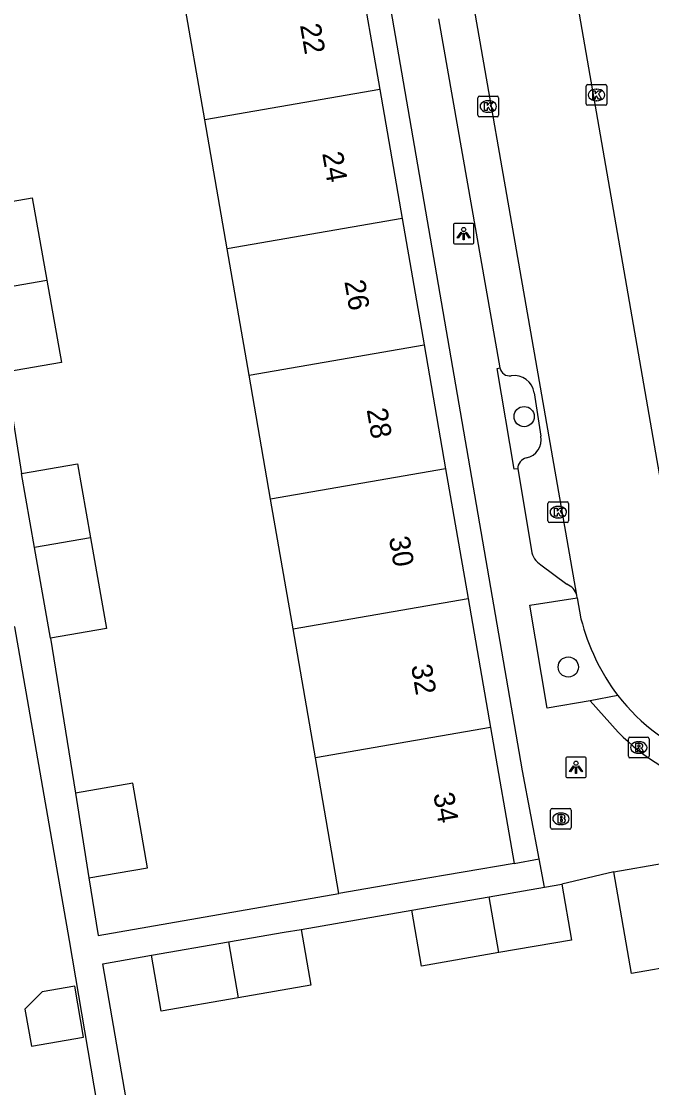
# Model space of a CAD drawing. Extents: x 162880 to 165536, y 384011 to 385179.
# Drawn here: x 164434.1 to 164464.6, y 384302.7 to 384354.3 of the extents above; entities that cross this region are included whole.
import ezdxf

# ---------------------------------------------------------------- set-up
doc = ezdxf.new("R2010")
doc.units = 0
for name, color, linetype in [('IMGEO_Boom', 7, 'Continuous'), ('IMGEO_Brandkraan', 7, 'Continuous'), ('IMGEO_Kolk', 7, 'Continuous'), ('IMGEO_Lichtpunt', 7, 'Continuous'), ('IMGEO_Pand', 7, 'Continuous'), ('IMGEO_Pand_nummerreeks', 7, 'Continuous'), ('IMGEO_Parkeervlak_open', 7, 'Continuous'), ('IMGEO_Rijbaan_lokaal_open', 7, 'Continuous'), ('IMGEO_Rioolput', 7, 'Continuous'), ('IMGEO_Voetpad_open', 7, 'Continuous')]:
    doc.layers.add(name, color=color, linetype=linetype)

msp = doc.modelspace()

# ---------------------------------------------------------------- linework, layer by layer
at = {"layer": 'IMGEO_Boom'}
for centre in [(164458.405, 384335.172), (164460.543, 384323.043)]:
    msp.add_circle(centre, 0.489, dxfattribs=at)
at = {"layer": 'IMGEO_Brandkraan'}
for p, q in [((164459.687, 384315.266), (164459.687, 384316.118)), ((164459.762, 384316.192), (164460.614, 384316.192)), ((164460.175, 384315.972), (164460.2, 384315.972)), ((164460.688, 384316.118), (164460.688, 384315.266)), ((164460.198, 384315.412), (164460.173, 384315.412)), ((164460.614, 384315.192), (164459.762, 384315.192))]:
    msp.add_line(p, q, dxfattribs=at)
for points in [[(164459.687, 384315.266), (164459.687, 384316.118)], [(164459.762, 384316.192), (164460.614, 384316.192)], [(164460.035, 384315.892), (164460.035, 384315.492), (164460.248, 384315.492)], [(164460.266, 384315.892), (164460.035, 384315.892)], [(164460.214, 384315.811), (164460.16, 384315.811), (164460.16, 384315.735)], [(164460.688, 384316.118), (164460.688, 384315.266)], [(164460.16, 384315.735), (164460.213, 384315.735)], [(164460.222, 384315.659), (164460.16, 384315.659), (164460.16, 384315.578)], [(164460.16, 384315.578), (164460.222, 384315.578)], [(164460.614, 384315.192), (164459.762, 384315.192)]]:
    msp.add_lwpolyline(points, dxfattribs=at)
for centre, radius, start, end in [((164459.764, 384316.116), 0.0765, 91.552, 178.448), ((164459.764, 384316.116), 0.0765, 91.552, 178.448), ((164460.215, 384315.773), 0.0379, 267.8285, 90.9355), ((164460.27, 384315.747), 0.145, 59.4692, 91.5367), ((164460.295, 384315.794), 0.0922, 285.5137, 58.1501), ((164460.612, 384316.116), 0.0765, 1.552, 88.448), ((164460.612, 384316.116), 0.0765, 1.552, 88.448), ((164459.764, 384315.268), 0.0765, 181.552, 268.448), ((164459.764, 384315.268), 0.0765, 181.552, 268.448), ((164460.223, 384315.618), 0.0404, 269.8759, 90.5077), ((164460.254, 384315.743), 0.251, 268.6676, 293.5347), ((164460.3, 384315.602), 0.105, 301.3115, 78.989), ((164460.612, 384315.268), 0.0765, 271.552, 358.448), ((164460.612, 384315.268), 0.0765, 271.552, 358.448)]:
    msp.add_arc(centre, radius, start, end, dxfattribs=at)
for centre, major_axis, ratio, start_param, end_param in [((164460.174, 384315.692), (-0.387, 0.002), 0.722429, 4.712389, 7.853982), ((164460.199, 384315.692), (-0.39, 0.002), 0.717154, 1.570796, 4.712389)]:
    msp.add_ellipse(centre, major_axis=major_axis, ratio=ratio, start_param=start_param, end_param=end_param, dxfattribs=at)
at = {"layer": 'IMGEO_Kolk'}
for p, q in [((164461.407, 384350.325), (164461.407, 384351.177)), ((164461.482, 384351.251), (164462.334, 384351.251)), ((164461.895, 384351.031), (164461.92, 384351.031)), ((164462.408, 384351.177), (164462.408, 384350.325)), ((164456.17, 384349.766), (164456.17, 384350.618)), ((164456.245, 384350.692), (164457.097, 384350.692)), ((164456.658, 384350.472), (164456.683, 384350.472)), ((164457.171, 384350.618), (164457.171, 384349.766)), ((164461.918, 384350.471), (164461.893, 384350.471)), ((164456.681, 384349.912), (164456.656, 384349.912)), ((164462.334, 384350.251), (164461.482, 384350.251)), ((164457.097, 384349.692), (164456.245, 384349.692)), ((164459.559, 384330.117), (164459.559, 384330.969)), ((164459.634, 384331.043), (164460.486, 384331.043)), ((164460.047, 384330.823), (164460.072, 384330.823)), ((164460.56, 384330.969), (164460.56, 384330.117)), ((164460.07, 384330.263), (164460.045, 384330.263)), ((164460.486, 384330.043), (164459.634, 384330.043))]:
    msp.add_line(p, q, dxfattribs=at)
for points in [[(164461.407, 384350.325), (164461.407, 384351.177)], [(164461.482, 384351.251), (164462.334, 384351.251)], [(164461.728, 384350.951), (164461.851, 384350.951), (164461.851, 384350.8), (164461.981, 384350.951), (164462.145, 384350.951), (164461.999, 384350.8), (164462.152, 384350.551), (164462, 384350.551), (164461.915, 384350.715), (164461.851, 384350.648), (164461.851, 384350.551), (164461.728, 384350.551), (164461.728, 384350.951)], [(164462.408, 384351.177), (164462.408, 384350.325)], [(164456.17, 384349.766), (164456.17, 384350.618)], [(164456.245, 384350.692), (164457.097, 384350.692)], [(164456.491, 384350.392), (164456.614, 384350.392), (164456.614, 384350.241), (164456.744, 384350.392), (164456.908, 384350.392), (164456.762, 384350.241), (164456.915, 384349.992), (164456.763, 384349.992), (164456.678, 384350.156), (164456.614, 384350.089), (164456.614, 384349.992), (164456.491, 384349.992), (164456.491, 384350.392)], [(164457.171, 384350.618), (164457.171, 384349.766)], [(164462.334, 384350.251), (164461.482, 384350.251)], [(164457.097, 384349.692), (164456.245, 384349.692)], [(164459.559, 384330.117), (164459.559, 384330.969)], [(164459.634, 384331.043), (164460.486, 384331.043)], [(164459.88, 384330.743), (164460.003, 384330.743), (164460.003, 384330.592), (164460.133, 384330.743), (164460.297, 384330.743), (164460.151, 384330.592), (164460.304, 384330.343), (164460.152, 384330.343), (164460.067, 384330.507), (164460.003, 384330.44), (164460.003, 384330.343), (164459.88, 384330.343), (164459.88, 384330.743)], [(164460.56, 384330.969), (164460.56, 384330.117)], [(164460.486, 384330.043), (164459.634, 384330.043)]]:
    msp.add_lwpolyline(points, dxfattribs=at)
for centre, start, end in [((164461.484, 384351.175), 91.552, 178.448), ((164461.484, 384351.175), 91.552, 178.448), ((164462.332, 384351.175), 1.552, 88.448), ((164462.332, 384351.175), 1.552, 88.448), ((164456.247, 384350.616), 91.552, 178.448), ((164456.247, 384350.616), 91.552, 178.448), ((164457.095, 384350.616), 1.552, 88.448), ((164457.095, 384350.616), 1.552, 88.448), ((164461.484, 384350.327), 181.552, 268.448), ((164461.484, 384350.327), 181.552, 268.448), ((164462.332, 384350.327), 271.552, 358.448), ((164462.332, 384350.327), 271.552, 358.448), ((164456.247, 384349.768), 181.552, 268.448), ((164456.247, 384349.768), 181.552, 268.448), ((164457.095, 384349.768), 271.552, 358.448), ((164457.095, 384349.768), 271.552, 358.448), ((164459.636, 384330.967), 91.552, 178.448), ((164459.636, 384330.967), 91.552, 178.448), ((164460.484, 384330.967), 1.552, 88.448), ((164460.484, 384330.967), 1.552, 88.448), ((164459.636, 384330.119), 181.552, 268.448), ((164459.636, 384330.119), 181.552, 268.448), ((164460.484, 384330.119), 271.552, 358.448), ((164460.484, 384330.119), 271.552, 358.448)]:
    msp.add_arc(centre, 0.0765, start, end, dxfattribs=at)
for centre, major_axis, ratio, start_param, end_param in [((164461.894, 384350.751), (-0.387, 0.002), 0.722429, 4.712389, 7.853982), ((164461.919, 384350.751), (-0.39, 0.002), 0.717154, 1.570796, 4.712389), ((164456.657, 384350.192), (-0.387, 0.002), 0.722429, 4.712389, 7.853982), ((164456.682, 384350.192), (-0.39, 0.002), 0.717154, 1.570796, 4.712389), ((164460.046, 384330.543), (-0.387, 0.002), 0.722429, 4.712389, 7.853982), ((164460.071, 384330.543), (-0.39, 0.002), 0.717154, 1.570796, 4.712389)]:
    msp.add_ellipse(centre, major_axis=major_axis, ratio=ratio, start_param=start_param, end_param=end_param, dxfattribs=at)
at = {"layer": 'IMGEO_Lichtpunt'}
for p, q in [((164454.979, 384344.436), (164454.979, 384343.629)), ((164454.979, 384344.436), (164454.979, 384343.629)), ((164455.881, 384344.531), (164455.073, 384344.531)), ((164455.881, 384344.531), (164455.073, 384344.531)), ((164455.975, 384343.629), (164455.975, 384344.436)), ((164455.975, 384343.629), (164455.975, 384344.436)), ((164455.073, 384343.535), (164455.881, 384343.535)), ((164455.073, 384343.535), (164455.881, 384343.535)), ((164460.418, 384318.588), (164460.418, 384317.781)), ((164460.418, 384318.588), (164460.418, 384317.781)), ((164461.32, 384318.683), (164460.512, 384318.683)), ((164461.32, 384318.683), (164460.512, 384318.683)), ((164461.414, 384317.781), (164461.414, 384318.588)), ((164461.414, 384317.781), (164461.414, 384318.588)), ((164460.512, 384317.687), (164461.32, 384317.687)), ((164460.512, 384317.687), (164461.32, 384317.687))]:
    msp.add_line(p, q, dxfattribs=at)
for points in [[(164455.353, 384344.1), (164455.392, 384344.072), (164455.204, 384343.81), (164455.166, 384343.837), (164455.353, 384344.1)], [(164455.455, 384344.052), (164455.502, 384344.052), (164455.502, 384343.73), (164455.455, 384343.73), (164455.455, 384344.052)], [(164455.565, 384344.072), (164455.603, 384344.099), (164455.79, 384343.837), (164455.751, 384343.809), (164455.565, 384344.072)], [(164460.792, 384318.252), (164460.831, 384318.224), (164460.643, 384317.962), (164460.605, 384317.989), (164460.792, 384318.252)], [(164460.894, 384318.204), (164460.941, 384318.204), (164460.941, 384317.882), (164460.894, 384317.882), (164460.894, 384318.204)], [(164461.004, 384318.224), (164461.042, 384318.251), (164461.229, 384317.989), (164461.19, 384317.961), (164461.004, 384318.224)]]:
    msp.add_lwpolyline(points, dxfattribs=at)
for centre in [(164455.478, 384344.234), (164460.917, 384318.386)]:
    msp.add_circle(centre, 0.0994, dxfattribs=at)
for centre, start, end in [((164455.073, 384344.436), 90, 180), ((164455.073, 384344.436), 90, 180), ((164455.881, 384344.436), 0, 90), ((164455.881, 384344.436), 0, 90), ((164455.073, 384343.629), 180, 270), ((164455.073, 384343.629), 180, 270), ((164455.881, 384343.629), 270, 0), ((164455.881, 384343.629), 270, 360), ((164460.512, 384318.588), 90, 180), ((164460.512, 384318.588), 90, 180), ((164461.32, 384318.588), 0, 90), ((164461.32, 384318.588), 0, 90), ((164460.512, 384317.781), 180, 270), ((164460.512, 384317.781), 180, 270), ((164461.32, 384317.781), 270, 0), ((164461.32, 384317.781), 270, 360)]:
    msp.add_arc(centre, 0.0946, start, end, dxfattribs=at)
at = {"layer": 'IMGEO_Pand'}
for points in [[(164450.377, 384357.041), (164451.421, 384351.014)], [(164442.947, 384349.546), (164441.903, 384355.573)], [(164451.421, 384351.014), (164442.947, 384349.546)], [(164451.421, 384351.014), (164452.504, 384344.766)], [(164444.03, 384343.298), (164442.947, 384349.546)], [(164431.891, 384345.293), (164434.597, 384345.771), (164435.301, 384341.786)], [(164452.504, 384344.766), (164444.03, 384343.298)], [(164452.504, 384344.766), (164453.565, 384338.641)], [(164445.091, 384337.173), (164444.03, 384343.298)], [(164432.594, 384341.317), (164435.301, 384341.786)], [(164435.301, 384341.786), (164436.006, 384337.798), (164433.301, 384337.32)], [(164445.091, 384337.173), (164453.565, 384338.641)], [(164453.565, 384338.641), (164454.605, 384332.638)], [(164446.131, 384331.17), (164445.091, 384337.173)], [(164434.074, 384332.409), (164436.78, 384332.887), (164437.414, 384329.3)], [(164434.707, 384328.831), (164434.074, 384332.409)], [(164454.605, 384332.638), (164446.131, 384331.17)], [(164454.605, 384332.638), (164455.692, 384326.365)], [(164447.218, 384324.897), (164446.131, 384331.17)], [(164437.414, 384329.3), (164434.707, 384328.831)], [(164437.414, 384329.3), (164438.189, 384324.914), (164435.484, 384324.436)], [(164435.484, 384324.436), (164434.707, 384328.831)], [(164447.218, 384324.897), (164455.692, 384326.365)], [(164455.692, 384326.365), (164456.776, 384320.108)], [(164448.302, 384318.64), (164447.218, 384324.897)], [(164456.776, 384320.108), (164448.302, 384318.64)], [(164456.776, 384320.108), (164457.915, 384313.535)], [(164449.441, 384312.067), (164448.302, 384318.64)], [(164437.341, 384312.833), (164440.179, 384313.325), (164439.47, 384317.416), (164436.685, 384316.933)], [(164436.685, 384316.933), (164437.341, 384312.833)], [(164457.915, 384313.535), (164452.989, 384312.682), (164449.441, 384312.067)], [(164462.747, 384313.126), (164465.151, 384313.543)], [(164465.151, 384313.543), (164466.005, 384308.617), (164463.601, 384308.201), (164462.747, 384313.126)], [(164456.708, 384311.913), (164459.398, 384312.379)], [(164460.225, 384312.522), (164460.694, 384309.819), (164457.176, 384309.209)], [(164459.398, 384312.379), (164460.225, 384312.522)], [(164452.971, 384311.265), (164456.708, 384311.913)], [(164457.176, 384309.209), (164456.708, 384311.913)], [(164457.176, 384309.209), (164453.439, 384308.562), (164452.971, 384311.265)], [(164444.099, 384309.728), (164446.789, 384310.194), (164447.616, 384310.337)], [(164447.616, 384310.337), (164448.085, 384307.634), (164444.567, 384307.024)], [(164440.362, 384309.08), (164444.099, 384309.728)], [(164444.099, 384309.728), (164444.567, 384307.024)], [(164444.567, 384307.024), (164440.83, 384306.377), (164440.362, 384309.08)], [(164434.242, 384306.466), (164434.552, 384304.677), (164437.078, 384305.115), (164436.649, 384307.59), (164435.082, 384307.318), (164434.242, 384306.466)]]:
    msp.add_lwpolyline(points, dxfattribs=at)
at = {"layer": 'IMGEO_Parkeervlak_open'}
msp.add_lwpolyline([(164458.891, 384336.325), (164459.22, 384334.224)], dxfattribs=at)
for centre, radius, start, end in [((164457.709, 384337.628), 0.485, 191.9874, 278.2834), ((164457.914, 384336.168), 0.989, 9.1342, 97.8549), ((164458.321, 384334.065), 0.913, 281.9675, 10.0518), ((164458.628, 384332.649), 0.535, 102.712, 180.3688)]:
    msp.add_arc(centre, radius, start, end, dxfattribs=at)
at = {"layer": 'IMGEO_Rijbaan_lokaal_open'}
for points in [[(164457.823, 384373.323), (164465.39, 384329.799)], [(164460.95, 384326.53), (164453.129, 384371.351)], [(164460.974, 384326.39), (164460.95, 384326.53)], [(164460.974, 384326.39), (164461.157, 384325.379)]]:
    msp.add_lwpolyline(points, dxfattribs=at)
for centre, radius, start, end in [((164471.365, 384327.996), 10.538, 194.3783, 216.9098), ((164470.661, 384327.671), 9.782, 217.8639, 279.9404)]:
    msp.add_arc(centre, radius, start, end, dxfattribs=at)
at = {"layer": 'IMGEO_Rioolput'}
for p, q in [((164463.453, 384318.718), (164463.453, 384319.57)), ((164463.528, 384319.644), (164464.38, 384319.644)), ((164463.941, 384319.424), (164463.966, 384319.424)), ((164464.454, 384319.57), (164464.454, 384318.718)), ((164463.964, 384318.864), (164463.939, 384318.864)), ((164464.38, 384318.644), (164463.528, 384318.644))]:
    msp.add_line(p, q, dxfattribs=at)
for points in [[(164463.453, 384318.718), (164463.453, 384319.57)], [(164463.528, 384319.644), (164464.38, 384319.644)], [(164464.454, 384319.57), (164464.454, 384318.718)], [(164464.042, 384319.342), (164463.79, 384319.344), (164463.79, 384318.944)], [(164463.79, 384318.944), (164463.914, 384318.944), (164463.914, 384319.106), (164463.925, 384319.106)], [(164463.968, 384319.263), (164463.914, 384319.263), (164463.914, 384319.182)], [(164463.914, 384319.182), (164463.966, 384319.182)], [(164463.972, 384319.077), (164464.043, 384318.944), (164464.183, 384318.944), (164464.118, 384319.07)], [(164464.38, 384318.644), (164463.528, 384318.644)]]:
    msp.add_lwpolyline(points, dxfattribs=at)
for centre, radius, start, end in [((164463.53, 384319.568), 0.0765, 91.552, 178.448), ((164463.53, 384319.568), 0.0765, 91.552, 178.448), ((164464.378, 384319.568), 0.0765, 1.552, 88.448), ((164464.378, 384319.568), 0.0765, 1.552, 88.448), ((164463.924, 384319.053), 0.0533, 26.0293, 88.6989), ((164463.95, 384319.371), 0.19, 274.7715, 282.9687), ((164463.974, 384319.167), 0.0964, 77.0061, 93.1865), ((164463.988, 384319.224), 0.0378, 276.6634, 79.6772), ((164464.041, 384319.232), 0.109, 350.3612, 89.416), ((164464.039, 384319.232), 0.112, 277.5842, 350.9817), ((164464.023, 384319.017), 0.108, 29.5134, 73.7905), ((164463.53, 384318.72), 0.0765, 181.552, 268.448), ((164463.53, 384318.72), 0.0765, 181.552, 268.448), ((164464.378, 384318.72), 0.0765, 271.552, 358.448), ((164464.378, 384318.72), 0.0765, 271.552, 358.448)]:
    msp.add_arc(centre, radius, start, end, dxfattribs=at)
for centre, major_axis, ratio, start_param, end_param in [((164463.94, 384319.144), (-0.387, 0.002), 0.722429, 4.712389, 7.853982), ((164463.965, 384319.144), (-0.39, 0.002), 0.717154, 1.570796, 4.712389)]:
    msp.add_ellipse(centre, major_axis=major_axis, ratio=ratio, start_param=start_param, end_param=end_param, dxfattribs=at)
at = {"layer": 'IMGEO_Voetpad_open'}
for points in [[(164459.138, 384313.747), (164458.328, 384318.011), (164445.356, 384393.183), (164442.011, 384411.717), (164441.4, 384415.286), (164441.679, 384415.35), (164440.828, 384420.109)], [(164454.265, 384354.435), (164457.235, 384337.527)], [(164458.093, 384332.646), (164457.927, 384332.625), (164457.107, 384337.509), (164457.235, 384337.527)], [(164433.301, 384337.32), (164434.074, 384332.409)], [(164458.093, 384332.646), (164458.755, 384328.679)], [(164459.211, 384327.996), (164460.475, 384327.052)], [(164461.606, 384321.409), (164459.513, 384321.055), (164458.68, 384326.036), (164460.974, 384326.39)], [(164438.948, 384294.771), (164436.393, 384309.805), (164433.76, 384324.997), (164410.382, 384320.946)], [(164435.484, 384324.436), (164436.685, 384316.933)], [(164462.939, 384321.667), (164461.606, 384321.409)], [(164462.955, 384319.886), (164461.606, 384321.409)], [(164457.915, 384313.535), (164459.138, 384313.747)], [(164459.398, 384312.379), (164459.138, 384313.747)], [(164437.341, 384312.833), (164437.787, 384310.047), (164449.441, 384312.067)], [(164462.747, 384313.126), (164460.225, 384312.522)], [(164447.616, 384310.337), (164452.971, 384311.265)], [(164439.885, 384297.84), (164438.007, 384308.672), (164440.362, 384309.08)]]:
    msp.add_lwpolyline(points, dxfattribs=at)
for centre, radius, start, end in [((164459.782, 384328.871), 1.045, 190.5959, 236.8617), ((164460.199, 384326.324), 0.778, 15.3413, 69.2607), ((164470.623, 384327.497), 10.804, 224.786, 280.324)]:
    msp.add_arc(centre, radius, start, end, dxfattribs=at)

# ---------------------------------------------------------------- texts
at = {"layer": 'IMGEO_Pand_nummerreeks'}
for s, p in [('22', (164447.552, 384354.132)), ('24', (164448.627, 384347.923)), ('26', (164449.702, 384341.717)), ('28', (164450.779, 384335.508)), ('30', (164451.854, 384329.301)), ('32', (164452.929, 384323.101)), ('34', (164454.004, 384316.892))]:
    msp.add_text(s, height=1, rotation=279.8302, dxfattribs=at).set_placement(p)

doc.saveas('drawing.dxf')
